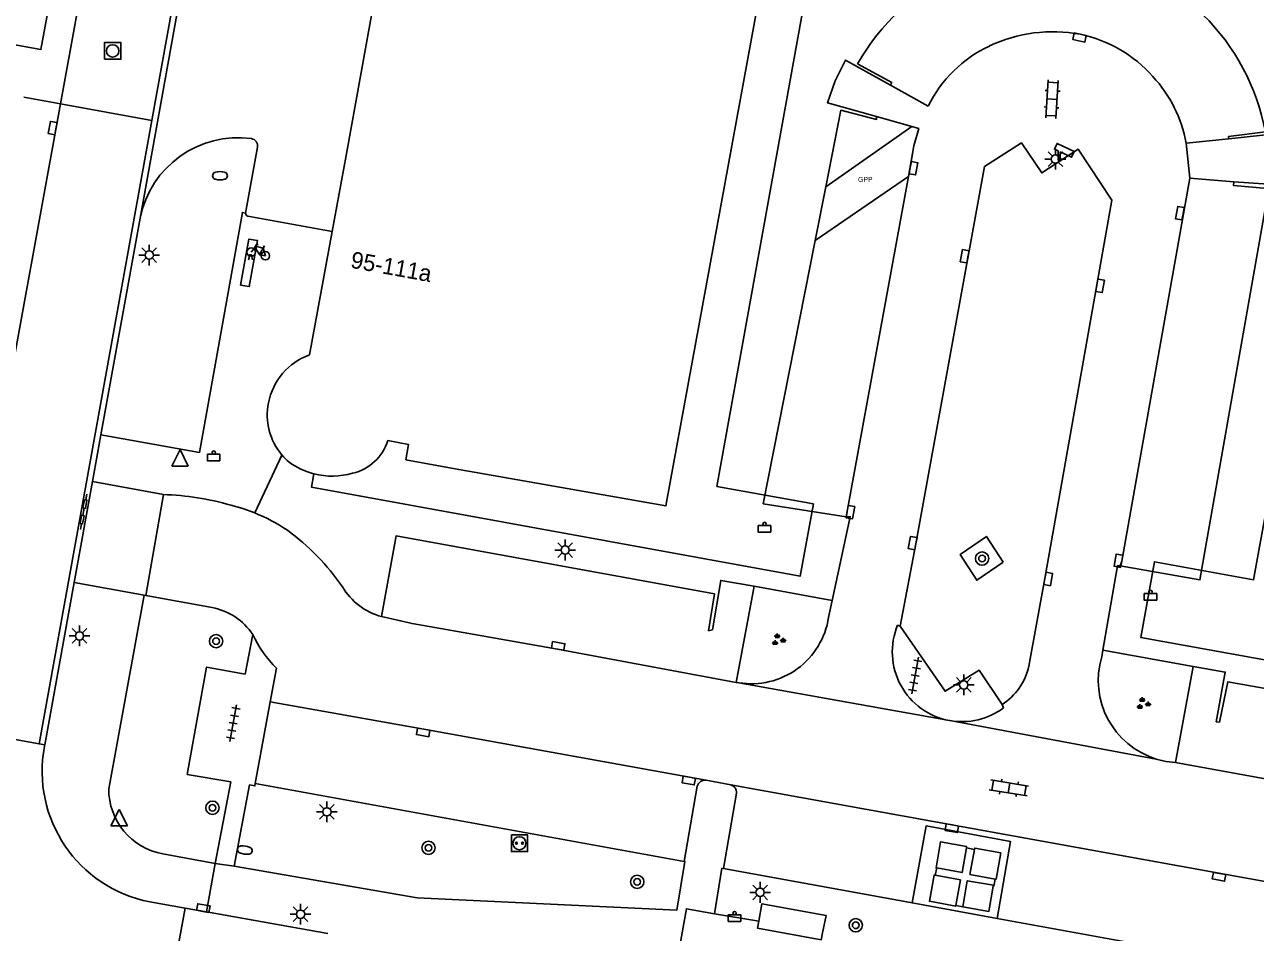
# Model space of a CAD drawing. Extents: x 132999 to 136000, y 398499 to 400501.
# Drawn here: x 133600.4 to 133674.5, y 400182.1 to 400236.7 of the extents above; entities that cross this region are included whole.
import ezdxf

# ---------------------------------------------------------------- set-up
doc = ezdxf.new("R2010")
doc.units = 0
for name, color, linetype in [('bp-grn-parkeervak', 7, 'Continuous'), ('gg-anno-huisnummerreeks BGT', 7, 'Continuous'), ('gg-bbg-abri', 7, 'Continuous'), ('gg-bbg-hoofdgebouw', 7, 'Continuous'), ('gg-bbg-luifel en loopbrug', 7, 'Continuous'), ('gg-knt-verharding', 7, 'Continuous'), ('gg-knt-verharding nz', 7, 'Continuous'), ('gg-kwrk-afval apart plaats', 7, 'Continuous'), ('gt-grn-afwateringsgoot', 7, 'Continuous'), ('gt-grn-weggrens', 7, 'Continuous'), ('gt-symb-afvalbak', 7, 'Continuous'), ('gt-symb-afwateringsgoot', 7, 'Continuous'), ('gt-symb-boom', 7, 'Continuous'), ('gt-symb-brandkraan', 7, 'Continuous'), ('gt-symb-camera', 7, 'Continuous'), ('gt-symb-fietsenrek', 7, 'Continuous'), ('gt-symb-groenvak', 7, 'Continuous'), ('gt-symb-klinker verharding', 7, 'Continuous'), ('gt-symb-kolk', 7, 'Continuous'), ('gt-symb-laadpunt elektrisch vervoer', 7, 'Continuous'), ('gt-symb-lichtmast', 7, 'Continuous'), ('gt-symb-rioolschacht', 7, 'Continuous'), ('gt-symb-tegel verharding', 7, 'Continuous'), ('gt-symb-waterafsluiter', 7, 'Continuous'), ('kenmerkpunt gehandicapten parkeerplaats', 7, 'Continuous')]:
    doc.layers.add(name, color=color, linetype=linetype)

# ---------------------------------------------------------------- blocks, each defined once
blk = doc.blocks.new('gt0-RS')
at = {"layer": 'gt-symb-rioolschacht'}
blk.add_lwpolyline([(-0.5, -0.5), (0.5, -0.5), (0.5, 0.5), (-0.5, 0.5)], close=True, dxfattribs=at)
blk.add_circle((0, 0), 0.375, dxfattribs=at)
blk = doc.blocks.new('gt0-KOLK')
at = {"layer": 'gt-symb-kolk'}
blk.add_lwpolyline([(0, 0), (0.375, 0), (0.375, 0.4), (-0.375, 0.4), (-0.375, 0), (0, 0)], dxfattribs=at)
blk = doc.blocks.new('gt0-FREK')
at = {"layer": 'gt-symb-fietsenrek'}
for p, q in [((0.259, 0.762), (0.294, 0.823)), ((0.54, 0.335), (0.259, 0.762)), ((0.294, 0.823), (0.767, 0.714)), ((0.757, 0.841), (0.866, 0.816)), ((0.767, 0.714), (0.84, 0.822)), ((0.767, 0.714), (0.54, 0.335)), ((0.895, 0.252), (0.767, 0.714))]:
    blk.add_line(p, q, dxfattribs=at)
for points in [[(0.036, 0.476), (0.228, 0.708), (0.259, 0.762)], [(0.294, 0.823), (0.36, 0.937), (0.452, 0.935)], [(-0.124, 0), (-0.047, 0.312), (0.053, 0.312), (0.12, 0)], [(0.54, 0.335), (0.555, 0.305), (0.895, 0.252)]]:
    blk.add_lwpolyline(points, dxfattribs=at)
for centre in [(0.036, 0.476), (0.895, 0.252)]:
    blk.add_circle(centre, 0.252, dxfattribs=at)
blk = doc.blocks.new('gt0-BR')
at = {"layer": 'gt-symb-brandkraan'}
for centre, radius, start, end in [((-0.244, 0), 0.206, 107.56694, 252.43307), ((0.599, -2.664), 3, 106.89205, 107.56694), ((0, -0.691), 0.938, 73.10799, 106.89205), ((-0.599, -2.664), 3, 72.43309, 73.10799), ((0.244, 0), 0.206, 287.56695, 72.43309), ((0.599, 2.664), 3, 252.43307, 253.10797), ((0, 0.691), 0.938, 253.10797, 286.89206), ((-0.599, 2.664), 3, 286.89206, 287.56695)]:
    blk.add_arc(centre, radius, start, end, dxfattribs=at)
blk = doc.blocks.new('gt0-LMAST')
at = {"layer": 'gt-symb-lichtmast'}
for p, q in [((-0.182, 0.173), (-0.447, 0.438)), ((-0.005, 0.246), (-0.005, 0.621)), ((0.172, 0.173), (0.437, 0.438)), ((-0.255, -0.004), (-0.63, -0.004)), ((-0.182, -0.181), (-0.447, -0.446)), ((-0.005, -0.254), (-0.005, -0.629)), ((0.437, -0.446), (0.172, -0.181)), ((0.245, -0.004), (0.62, -0.004))]:
    blk.add_line(p, q, dxfattribs=at)
blk.add_circle((-0.005, -0.004), 0.25, dxfattribs=at)
blk = doc.blocks.new('gt0-WAFSL')
at = {"layer": 'gt-symb-waterafsluiter'}
for p, q in [((-0.5, -0.333), (0, 0.667)), ((0, 0.667), (0.5, -0.333)), ((0.5, -0.333), (-0.5, -0.333))]:
    blk.add_line(p, q, dxfattribs=at)
blk = doc.blocks.new('gt0-ABAK')
at = {"layer": 'gt-symb-afvalbak'}
blk.add_lwpolyline([(0.375, -0.5), (-0.375, -0.5), (-0.375, -0.1), (0.375, -0.1)], close=True, dxfattribs=at)
blk.add_circle((0, 0), 0.1, dxfattribs=at)
blk = doc.blocks.new('gt0-BOOM')
at = {"layer": 'gt-symb-boom'}
for radius in [0.4, 0.2]:
    blk.add_circle((0, 0), radius, dxfattribs=at)
blk = doc.blocks.new('gt0-KL1')
at = {"layer": 'gt-symb-klinker verharding'}
for p, q in [((-1.15, 0.3), (1.15, 0.3)), ((-1, -0.3), (-1, 0.3)), ((-0.5, 0.3), (-0.5, 0.45)), ((0, -0.3), (0, 0.3)), ((0.5, 0.3), (0.5, 0.45)), ((1, -0.3), (1, 0.3)), ((-1.15, -0.3), (1.15, -0.3)), ((-0.5, -0.45), (-0.5, -0.3)), ((0.5, -0.45), (0.5, -0.3))]:
    blk.add_line(p, q, dxfattribs=at)
blk = doc.blocks.new('gt0-CAMERA')
at = {"layer": 'gt-symb-camera'}
for points in [[(0.067, 0.484), (0.753, 0.164), (0.916, 0.514), (-0.121, 0.999), (-0.284, 0.648), (-0.067, 0.547)], [(0.067, 0.484), (0.067, 0), (-0.067, 0), (-0.067, 0.547)]]:
    blk.add_lwpolyline(points, dxfattribs=at)
blk = doc.blocks.new('gt0-TEG1')
at = {"layer": 'gt-symb-tegel verharding'}
for p, q in [((-1.125, 0), (1.125, 0)), ((-0.9, -0.25), (-0.9, 0.25)), ((-0.45, -0.25), (-0.45, 0.25)), ((0, -0.25), (0, 0.25)), ((0.45, -0.25), (0.45, 0.25)), ((0.9, -0.25), (0.9, 0.25))]:
    blk.add_line(p, q, dxfattribs=at)
blk = doc.blocks.new('gt0-GRVAK')
at = {"layer": 'gt-symb-groenvak'}
for p, q in [((-0.11, 0.189), (-0.228, 0.24)), ((-0.182, 0.153), (0.088, 0.153)), ((-0.091, 0.211), (-0.156, 0.322)), ((-0.047, 0.214), (-0.047, 0.393)), ((-0.004, 0.211), (0.061, 0.322)), ((0.015, 0.189), (0.133, 0.24)), ((0.262, -0.052), (0.197, 0.059)), ((0.305, -0.049), (0.305, 0.13)), ((0.349, -0.052), (0.414, 0.059)), ((-0.245, -0.228), (-0.363, -0.177)), ((-0.318, -0.264), (-0.047, -0.264)), ((-0.226, -0.206), (-0.291, -0.095)), ((-0.183, -0.203), (-0.183, -0.024)), ((-0.139, -0.206), (-0.074, -0.095)), ((-0.12, -0.228), (-0.002, -0.177)), ((0.243, -0.074), (0.125, -0.023)), ((0.17, -0.11), (0.441, -0.11)), ((0.368, -0.074), (0.486, -0.023))]:
    blk.add_line(p, q, dxfattribs=at)
blk = doc.blocks.new('gt0-AFWGT')
at = {"layer": 'gt-symb-afwateringsgoot'}
for p, q in [((-1.076, 0), (-0.726, 0)), ((-0.225, 0), (0.225, 0)), ((0.725, 0), (1.075, 0))]:
    blk.add_line(p, q, dxfattribs=at)
for points in [[(-0.726, 0.075), (-0.225, 0.075), (-0.225, -0.075), (-0.726, -0.075)], [(0.225, 0.075), (0.725, 0.075), (0.725, -0.075), (0.225, -0.075)]]:
    blk.add_lwpolyline(points, close=True, dxfattribs=at)
blk = doc.blocks.new('gt0-LEV')
at = {"layer": 'gt-symb-laadpunt elektrisch vervoer'}
blk.add_lwpolyline([(-0.486, 0.501), (0.486, 0.501), (0.486, -0.499), (-0.486, -0.499)], close=True, dxfattribs=at)
for centre, radius in [((0, 0), 0.393), ((-0.186, 0), 0.0566), ((0.186, 0), 0.0566)]:
    blk.add_circle(centre, radius, dxfattribs=at)

msp = doc.modelspace()

# ---------------------------------------------------------------- linework, layer by layer
at = {"layer": 'bp-grn-parkeervak'}
msp.add_lwpolyline([(133653.835, 400230.599), (133654.264, 400230.476), (133653.957, 400229.445), (133653.648, 400227.587), (133648.017, 400223.744), (133648.654, 400226.978), (133653.835, 400230.599)], dxfattribs=at)
at = {"layer": 'gg-bbg-abri'}
for points in [[(133644.627, 400182.763), (133644.816, 400183.809), (133648.682, 400183.109), (133648.471, 400182.057)], [(133648.471, 400182.057), (133648.387, 400181.638), (133644.549, 400182.333), (133644.627, 400182.763)]]:
    msp.add_lwpolyline(points, dxfattribs=at)
at = {"layer": 'gg-bbg-hoofdgebouw'}
for p, q in [((133619.765, 400228.861), (133622.848, 400245.86)), ((133619.765, 400228.861), (133618.928, 400224.272)), ((133618.928, 400224.272), (133617.575, 400216.854))]:
    msp.add_line(p, q, dxfattribs=at)
for points in [[(133626.347, 400210.001), (133639.03, 400207.761), (133646.841, 400250.365)], [(133622.275, 400211.7), (133623.537, 400211.456), (133623.371, 400210.541), (133626.347, 400210.001)]]:
    msp.add_lwpolyline(points, dxfattribs=at)
for centre, radius, start, end in [((133618.849, 400213.249), 3.823, 109.46088, 169.15034), ((133618.754, 400213.24), 3.732, 168.73922, 220.32589), ((133619.559, 400212.498), 2.831, 282.38114, 343.62832), ((133618.688, 400213.174), 3.638, 220.20594, 229.79406), ((133618.925, 400213.946), 4.393, 233.93631, 255.65776), ((133618.923, 400213.939), 4.386, 255.65679, 286.45866)]:
    msp.add_arc(centre, radius, start, end, dxfattribs=at)
at = {"layer": 'gg-bbg-luifel en loopbrug'}
msp.add_lwpolyline([(133685.533, 400196.602), (133667.644, 400199.836), (133668.466, 400204.398), (133674.42, 400203.314), (133681.363, 400241.439), (133649.022, 400247.297), (133642.099, 400208.93), (133647.912, 400207.881), (133647.111, 400203.523), (133617.69, 400208.882), (133617.837, 400209.69)], dxfattribs=at)
at = {"layer": 'gg-knt-verharding'}
for p, q in [((133609.619, 400237.558), (133607.369, 400225.087)), ((133602.565, 400231.965), (133600.37, 400232.365)), ((133599.013, 400212.466), (133602.565, 400231.965)), ((133672.927, 400229.871), (133676.063, 400230.193)), ((133614.441, 400229.369), (133613.717, 400225.394)), ((133648.654, 400226.978), (133648.017, 400223.744)), ((133676.201, 400227.066), (133673.244, 400227.269)), ((133605.003, 400212.041), (133607.369, 400225.087)), ((133613.857, 400225.197), (133618.928, 400224.272)), ((133604.492, 400209.222), (133605.003, 400212.041)), ((133603.39, 400203.144), (133604.492, 400209.222)), ((133607.701, 400202.362), (133608.766, 400208.447)), ((133601.62, 400193.382), (133603.39, 400203.144)), ((133643.267, 400197.138), (133644.357, 400202.927)), ((133644.357, 400202.927), (133649.049, 400202.068)), ((133605.478, 400190.735), (133607.601, 400202.38)), ((133607.601, 400202.38), (133607.701, 400202.362)), ((133607.701, 400202.362), (133611.709, 400201.641)), ((133649.049, 400202.068), (133648.828, 400201.043)), ((133652.987, 400200.582), (133653.143, 400200.521)), ((133665.348, 400199.082), (133665.279, 400198.678)), ((133665.348, 400199.082), (133670.778, 400198.088)), ((133615.207, 400195.959), (133615.58, 400197.984)), ((133670.778, 400198.088), (133669.719, 400192.31)), ((133614.304, 400191.054), (133615.207, 400195.959)), ((133659.275, 400195.801), (133659.363, 400195.596)), ((133601.604, 400193.292), (133601.62, 400193.382)), ((133611.887, 400186.228), (133612.826, 400191.153)), ((133614.304, 400191.054), (133640.122, 400186.359)), ((133640.122, 400186.359), (133640.916, 400190.894)), ((133641.448, 400191.242), (133642.933, 400190.959)), ((133643.277, 400190.47), (133642.505, 400185.926)), ((133657.615, 400187.082), (133657.13, 400187.167)), ((133611.887, 400186.228), (133608.742, 400186.807)), ((133611.887, 400186.228), (133611.371, 400183.311)), ((133653.869, 400183.86), (133642.505, 400185.926)), ((133655.339, 400185.961), (133655.256, 400185.521)), ((133610.084, 400183.539), (133607.948, 400183.918)), ((133609.338, 400179.607), (133610.084, 400183.539)), ((133611.371, 400183.311), (133610.084, 400183.539)), ((133618.673, 400182.02), (133611.371, 400183.311)), ((133644.627, 400182.763), (133641.957, 400183.208)), ((133658.99, 400182.929), (133653.869, 400183.86)), ((133656.909, 400183.614), (133656.492, 400183.701)), ((133682.322, 400178.688), (133658.99, 400182.929))]:
    msp.add_line(p, q, dxfattribs=at)
for points in [[(133602.565, 400231.965), (133610.518, 400275.628), (133610.912, 400277.825)], [(133603.809, 400248.334), (133601.389, 400235.236), (133598.817, 400235.7)], [(133651.708, 400231.21), (133648.762, 400232.031), (133649.222, 400233.346), (133649.844, 400234.592), (133652.555, 400233.102)], [(133650.579, 400234.385), (133652.63, 400233.248), (133652.555, 400233.102)], [(133651.708, 400231.21), (133651.723, 400231.029), (133649.562, 400231.586), (133648.654, 400226.978)], [(133672.927, 400229.871), (133672.915, 400229.996), (133675.137, 400230.282)], [(133666.393, 400204.151), (133671.196, 400203.307), (133675.162, 400225.865), (133675.254, 400226.868), (133673.223, 400227.051), (133673.244, 400227.269)], [(133613.717, 400225.394), (133613.528, 400225.428), (133610.933, 400210.986), (133605.003, 400212.041)], [(133648.017, 400223.744), (133644.895, 400207.894), (133649.894, 400207.111)], [(133612.831, 400207.805), (133613.556, 400207.597), (133614.265, 400207.338)], [(133649.894, 400207.111), (133650.133, 400207.106), (133649.049, 400202.068)], [(133644.357, 400202.927), (133642.337, 400203.273), (133641.83, 400200.301), (133641.606, 400200.247), (133641.96, 400202.464), (133622.78, 400205.952), (133621.9, 400201.096)], [(133659.349, 400204.368), (133658.334, 400205.92), (133656.755, 400204.844), (133657.756, 400203.283), (133659.349, 400204.368)], [(133666.393, 400204.151), (133666.221, 400204.161), (133665.348, 400199.082)], [(133659.275, 400195.801), (133657.89, 400197.868), (133655.846, 400196.601), (133653.143, 400200.521)], [(133612.826, 400191.153), (133610.205, 400191.591), (133611.354, 400198.044), (133613.692, 400197.635), (133614.151, 400200.023)], [(133680.888, 400195.735), (133672.864, 400197.164), (133672.375, 400194.742), (133672.173, 400194.768), (133672.72, 400197.753), (133670.778, 400198.088)], [(133668.567, 400192.521), (133669.138, 400192.381), (133669.719, 400192.31)], [(133613.025, 400186.068), (133613.947, 400190.959), (133614.277, 400190.905), (133614.304, 400191.054)], [(133658.99, 400182.929), (133659.78, 400187.564), (133654.711, 400188.497), (133653.869, 400183.86)], [(133640.122, 400186.359), (133640.174, 400186.35), (133639.692, 400183.427)], [(133613.025, 400186.068), (133624.043, 400184.164), (133639.692, 400183.427)], [(133641.957, 400183.208), (133642.407, 400185.944), (133642.505, 400185.926)], [(133658.858, 400185.296), (133658.78, 400184.864), (133658.746, 400184.869)]]:
    msp.add_lwpolyline(points, dxfattribs=at)
for centre, radius, start, end in [((133662.11, 400227.858), 13.25, 10.54196, 150.488), ((133613.264, 400223.919), 6.01, 82.29105, 168.79078), ((133613.993, 400229.429), 0.452, 352.37981, 80.22618), ((133613.916, 400225.387), 0.2, 178.1269, 252.67287), ((133608.241, 400191.934), 16.521, 73.87046, 88.17994), ((133610.267, 400197.456), 10.66, 55.97519, 67.97361), ((133607.753, 400194.682), 14.376, 34.83154, 53.85529), ((133622.949, 400204.897), 3.943, 210.54366, 254.5768), ((133610.978, 400197.886), 3.826, 33.96132, 78.98402), ((133644.173, 400201.76), 4.71, 260.83199, 351.24166), ((133656.865, 400198.97), 4.2, 157.42988, 259.62874), ((133620.56, 400202.995), 7.065, 204.87458, 225.17356), ((133670.027, 400197.257), 4.956, 163.33948, 252.8673), ((133656.862, 400198.974), 4.203, 260.07417, 306.51379), ((133609.486, 400191.792), 8.023, 169.22805, 258.94952), ((133609.438, 400190.705), 3.96, 179.57299, 259.87727), ((133641.391, 400190.749), 0.496, 83.38134, 162.9989), ((133642.847, 400190.533), 0.435, 351.68379, 78.56718)]:
    msp.add_arc(centre, radius, start, end, dxfattribs=at)
at = {"layer": 'gg-knt-verharding nz'}
for p, q in [((133652.555, 400233.102), (133654.831, 400231.837)), ((133670.355, 400229.607), (133672.927, 400229.871)), ((133670.581, 400227.503), (133670.355, 400229.607)), ((133653.648, 400227.587), (133649.894, 400207.111)), ((133673.244, 400227.269), (133670.581, 400227.503)), ((133643.422, 400197.11), (133643.267, 400197.138)), ((133656.138, 400194.834), (133656.109, 400194.839)), ((133669.719, 400192.31), (133687.848, 400189.022)), ((133642.933, 400190.959), (133685.937, 400183.187))]:
    msp.add_line(p, q, dxfattribs=at)
for points in [[(133651.708, 400231.21), (133654.264, 400230.476), (133653.957, 400229.445), (133653.747, 400228.127), (133653.648, 400227.587)], [(133653.143, 400200.521), (133654.089, 400205.484), (133658.222, 400228.195), (133660.447, 400229.611), (133661.663, 400227.806), (133663.86, 400229.234), (133665.897, 400226.163), (133661.859, 400203.395), (133660.886, 400198.111)], [(133670.581, 400227.503), (133666.484, 400204.424), (133666.393, 400204.151)], [(133613.42, 400221.059), (133613.942, 400220.966), (133614.439, 400223.734), (133613.92, 400223.826), (133613.42, 400221.059)], [(133643.267, 400197.138), (133632.508, 400199.136), (133623.749, 400200.673), (133621.9, 400201.096)], [(133615.207, 400195.959), (133624.449, 400194.32), (133641.448, 400191.242)]]:
    msp.add_lwpolyline(points, dxfattribs=at)
for centre, radius, start, end in [((133662.337, 400227.337), 8.97, 79.42463, 115.24025), ((133662.336, 400228.28), 8.045, 41.54507, 78.1867), ((133661.858, 400228.36), 7.84, 115.26102, 153.6707), ((133662.522, 400228.204), 7.957, 10.15286, 42.83993), ((133657.318, 400198.882), 3.65, 302.41575, 347.80021)]:
    msp.add_arc(centre, radius, start, end, dxfattribs=at)
at = {"layer": 'gg-kwrk-afval apart plaats'}
for points in [[(133655.339, 400185.961), (133655.304, 400185.967), (133655.578, 400187.536), (133657.144, 400187.249), (133657.13, 400187.167)], [(133655.339, 400185.961), (133656.868, 400185.683), (133657.13, 400187.167)], [(133658.858, 400185.296), (133657.341, 400185.57), (133657.615, 400187.082)], [(133657.615, 400187.082), (133657.629, 400187.156), (133659.2, 400186.872), (133658.915, 400185.286), (133658.858, 400185.296)], [(133656.492, 400183.701), (133656.487, 400183.668), (133654.9, 400183.958), (133655.179, 400185.535), (133655.256, 400185.521)], [(133655.256, 400185.521), (133656.766, 400185.238), (133656.492, 400183.701)], [(133656.909, 400183.614), (133657.176, 400185.193), (133658.756, 400184.928), (133658.746, 400184.869)], [(133658.746, 400184.869), (133658.489, 400183.349), (133656.909, 400183.614)]]:
    msp.add_lwpolyline(points, dxfattribs=at)
at = {"layer": 'gt-grn-afwateringsgoot'}
for p, q in [((133608.063, 400230.963), (133601.281, 400193.443)), ((133601.281, 400193.443), (133601.62, 400193.382))]:
    msp.add_line(p, q, dxfattribs=at)
msp.add_lwpolyline([(133612.445, 400253.014), (133612.061, 400253.084), (133608.063, 400230.963)], dxfattribs=at)
at = {"layer": 'gt-grn-weggrens'}
for p, q in [((133602.565, 400231.965), (133608.063, 400230.963)), ((133615.909, 400210.825), (133614.265, 400207.338)), ((133608.766, 400208.447), (133604.492, 400209.222)), ((133607.601, 400202.38), (133603.39, 400203.144)), ((133643.422, 400197.11), (133656.109, 400194.839)), ((133601.281, 400193.443), (133595.733, 400194.449)), ((133656.138, 400194.834), (133668.567, 400192.521)), ((133613.025, 400186.068), (133611.887, 400186.228))]:
    msp.add_line(p, q, dxfattribs=at)
msp.add_lwpolyline([(133639.807, 400180.945), (133640.265, 400183.51), (133641.957, 400183.208)], dxfattribs=at)

# ---------------------------------------------------------------- block references
at = {"layer": 'gt-symb-afvalbak'}
for p in [(133611.801, 400210.973), (133644.97, 400206.679), (133668.216, 400202.583), (133643.163, 400183.248)]:
    msp.add_blockref('gt0-ABAK', p, dxfattribs=at)
at = {"layer": 'gt-symb-afwateringsgoot', "xscale": 1.0000707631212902, "yscale": 1.00007076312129, "rotation": 79.75472385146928}
msp.add_blockref('gt0-AFWGT', (133603.959, 400207.406), dxfattribs=at)
at = {"layer": 'gt-symb-boom'}
for p in [(133658.071, 400204.589), (133611.72, 400189.585), (133624.732, 400187.174), (133637.305, 400185.126), (133650.462, 400182.51)]:
    msp.add_blockref('gt0-BOOM', p, dxfattribs=at)
at = {"layer": 'gt-symb-boom', "rotation": 79.92566727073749}
msp.add_blockref('gt0-BOOM', (133611.939, 400199.616), dxfattribs=at)
at = {"layer": 'gt-symb-brandkraan'}
msp.add_blockref('gt0-BR', (133612.177, 400227.638), dxfattribs=at)
at = {"layer": 'gt-symb-brandkraan', "rotation": 170.79203094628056}
msp.add_blockref('gt0-BR', (133613.666, 400187.039), dxfattribs=at)
at = {"layer": 'gt-symb-camera'}
msp.add_blockref('gt0-CAMERA', (133662.713, 400228.586), dxfattribs=at)
at = {"layer": 'gt-symb-fietsenrek'}
msp.add_blockref('gt0-FREK', (133614.018, 400222.567), dxfattribs=at)
at = {"layer": 'gt-symb-groenvak'}
for p in [(133645.787, 400199.693), (133667.765, 400195.854)]:
    msp.add_blockref('gt0-GRVAK', p, dxfattribs=at)
at = {"layer": 'gt-symb-klinker verharding'}
for p, rotation in [((133662.288, 400232.253), -93.61207498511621), ((133659.693, 400190.779), -9.20796905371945)]:
    msp.add_blockref('gt0-KL1', p, dxfattribs=dict(at, rotation=rotation))
at = {"layer": 'gt-symb-kolk'}
for p, rotation in [((133663.983, 400236.154), 167.75714042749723), ((133602.293, 400230.47), 79.67927392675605), ((133653.747, 400228.127), -100.42265453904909), ((133670.177, 400225.349), 79.39794170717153), ((133657.223, 400222.756), 79.63367739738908), ((133664.984, 400221.047), -100.01793447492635), ((133649.946, 400207.421), -99.72596567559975), ((133654.089, 400205.484), 79.6900296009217), ((133666.484, 400204.424), 79.98206552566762), ((133661.859, 400203.395), -100.43302473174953), ((133632.508, 400199.136), -9.96151659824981), ((133624.449, 400194.32), 169.92566726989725), ((133640.443, 400191.423), 169.73629769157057), ((133656.288, 400188.552), 169.74640197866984), ((133672.378, 400185.627), 169.69002960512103), ((133611.135, 400183.349), -10.197205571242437)]:
    msp.add_blockref('gt0-KOLK', p, dxfattribs=dict(at, rotation=rotation))
at = {"layer": 'gt-symb-laadpunt elektrisch vervoer'}
msp.add_blockref('gt0-LEV', (133630.21, 400187.45), dxfattribs=at)
at = {"layer": 'gt-symb-lichtmast'}
for p in [(133662.491, 400228.644), (133607.918, 400222.868), (133632.969, 400205.107), (133603.72, 400199.936), (133656.978, 400196.985), (133618.617, 400189.345), (133644.711, 400184.496), (133617.031, 400183.18)]:
    msp.add_blockref('gt0-LMAST', p, dxfattribs=at)
at = {"layer": 'gt-symb-rioolschacht'}
msp.add_blockref('gt0-RS', (133605.711, 400235.154), dxfattribs=at)
at = {"layer": 'gt-symb-tegel verharding'}
for p, rotation in [((133654.044, 400197.551), 79.63367739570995), ((133612.973, 400194.683), -100.43302473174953)]:
    msp.add_blockref('gt0-TEG1', p, dxfattribs=dict(at, rotation=rotation))
at = {"layer": 'gt-symb-waterafsluiter'}
for p in [(133609.768, 400210.486), (133606.11, 400188.822)]:
    msp.add_blockref('gt0-WAFSL', p, dxfattribs=at)

# ---------------------------------------------------------------- texts
at = {"layer": 'gg-anno-huisnummerreeks BGT'}
msp.add_text('95-111a', height=1, rotation=349.7, dxfattribs=at).set_placement((133619.994, 400222.108))
at = {"layer": 'kenmerkpunt gehandicapten parkeerplaats'}
msp.add_text('GPP', height=0.3, dxfattribs=at).set_placement((133650.603, 400227.266))

doc.saveas('drawing.dxf')
